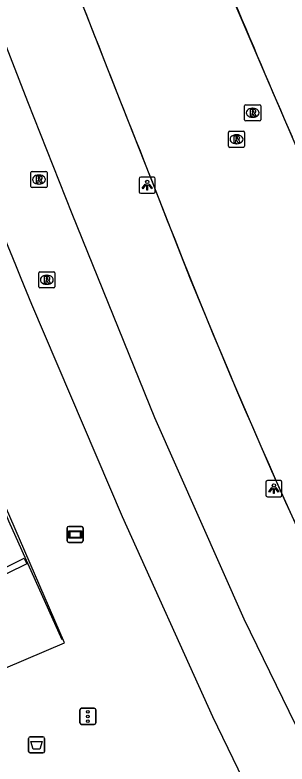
# Model space of a CAD drawing. Extents: x 155018 to 156648, y 383980 to 385733.
# Drawn here: x 156048.29 to 156065.16, y 384943.11 to 384989.58 of the extents above; entities that cross this region are included whole.
import ezdxf

# ---------------------------------------------------------------- set-up
doc = ezdxf.new("R2010")
doc.units = 0
for name, color, linetype in [('IMGEO_Afvalbak', 7, 'Continuous'), ('IMGEO_Lichtpunt', 7, 'Continuous'), ('IMGEO_Lijnafwatering', 7, 'Continuous'), ('IMGEO_Muur', 7, 'Continuous'), ('IMGEO_Parkeervlak_open', 7, 'Continuous'), ('IMGEO_Reclamebord', 7, 'Continuous'), ('IMGEO_Rijbaan_lokaal_gesloten', 7, 'Continuous'), ('IMGEO_Rijbaan_regionaal_gesloten', 7, 'Continuous'), ('IMGEO_Rioolput', 7, 'Continuous'), ('IMGEO_Verkeersregelinstallatiepaal', 7, 'Continuous')]:
    doc.layers.add(name, color=color, linetype=linetype)

msp = doc.modelspace()

# ---------------------------------------------------------------- linework, layer by layer
at = {"layer": 'IMGEO_Afvalbak'}
for p, q in [((156049.23, 384944.795), (156050.02, 384944.795)), ((156050.02, 384944.795), (156049.23, 384944.795)), ((156049.13, 384943.895), (156049.13, 384944.695)), ((156049.13, 384944.695), (156049.13, 384943.895)), ((156050.12, 384944.695), (156050.12, 384943.895)), ((156050.12, 384943.895), (156050.12, 384944.695)), ((156050.02, 384943.795), (156049.23, 384943.795)), ((156049.23, 384943.795), (156050.02, 384943.795))]:
    msp.add_line(p, q, dxfattribs=at)
msp.add_lwpolyline([(156049.273, 384944.509), (156049.977, 384944.509), (156049.828, 384944.039), (156049.422, 384944.039), (156049.273, 384944.509)], dxfattribs=at)
for centre, start, end in [((156049.23, 384944.695), 90, 180), ((156049.23, 384944.695), 90, 180), ((156050.02, 384944.695), 0, 90), ((156050.02, 384944.695), 360, 90), ((156049.23, 384943.895), 180, 270), ((156049.23, 384943.895), 180, 270), ((156050.02, 384943.895), 270, 0), ((156050.02, 384943.895), 270, 0)]:
    msp.add_arc(centre, 0.1, start, end, dxfattribs=at)
at = {"layer": 'IMGEO_Lichtpunt'}
for p, q in [((156055.994, 384979.424), (156055.994, 384978.617)), ((156055.994, 384979.424), (156055.994, 384978.617)), ((156056.896, 384979.519), (156056.088, 384979.519)), ((156056.896, 384979.519), (156056.088, 384979.519)), ((156056.99, 384978.617), (156056.99, 384979.424)), ((156056.99, 384978.617), (156056.99, 384979.424)), ((156056.088, 384978.523), (156056.896, 384978.523)), ((156056.088, 384978.523), (156056.896, 384978.523)), ((156063.849, 384960.594), (156063.849, 384959.787)), ((156063.849, 384960.594), (156063.849, 384959.787)), ((156064.751, 384960.689), (156063.943, 384960.689)), ((156064.751, 384960.689), (156063.943, 384960.689)), ((156064.845, 384959.787), (156064.845, 384960.594)), ((156064.845, 384959.787), (156064.845, 384960.594)), ((156063.943, 384959.693), (156064.751, 384959.693)), ((156063.943, 384959.693), (156064.751, 384959.693))]:
    msp.add_line(p, q, dxfattribs=at)
for points in [[(156056.368, 384979.088), (156056.407, 384979.06), (156056.219, 384978.798), (156056.181, 384978.825), (156056.368, 384979.088)], [(156056.47, 384979.04), (156056.517, 384979.04), (156056.517, 384978.718), (156056.47, 384978.718), (156056.47, 384979.04)], [(156056.58, 384979.06), (156056.618, 384979.087), (156056.805, 384978.825), (156056.766, 384978.797), (156056.58, 384979.06)], [(156064.223, 384960.258), (156064.262, 384960.23), (156064.074, 384959.968), (156064.036, 384959.995), (156064.223, 384960.258)], [(156064.325, 384960.21), (156064.372, 384960.21), (156064.372, 384959.888), (156064.325, 384959.888), (156064.325, 384960.21)], [(156064.435, 384960.23), (156064.473, 384960.257), (156064.66, 384959.995), (156064.621, 384959.967), (156064.435, 384960.23)]]:
    msp.add_lwpolyline(points, dxfattribs=at)
for centre in [(156056.493, 384979.222), (156064.348, 384960.392)]:
    msp.add_circle(centre, 0.0994, dxfattribs=at)
for centre, start, end in [((156056.088, 384979.424), 90, 180), ((156056.088, 384979.424), 90, 180), ((156056.896, 384979.424), 0, 90), ((156056.896, 384979.424), 0, 90), ((156056.088, 384978.617), 180, 270), ((156056.088, 384978.617), 180, 270), ((156056.896, 384978.617), 270, 0), ((156056.896, 384978.617), 270, 360), ((156063.943, 384960.594), 90, 180), ((156063.943, 384960.594), 90, 180), ((156064.751, 384960.594), 0, 90), ((156064.751, 384960.594), 0, 90), ((156063.943, 384959.787), 180, 270), ((156063.943, 384959.787), 180, 270), ((156064.751, 384959.787), 270, 0), ((156064.751, 384959.787), 270, 360)]:
    msp.add_arc(centre, 0.0946, start, end, dxfattribs=at)
at = {"layer": 'IMGEO_Lijnafwatering'}
for points in [[(156056.686, 384979.525), (156054.265, 384985.644), (156051.866, 384991.771), (156049.488, 384997.907)], [(156068.207, 384975.843), (156067.288, 384977.896), (156066.378, 384979.953), (156065.476, 384982.014), (156063.796, 384985.915), (156062.137, 384989.825), (156060.501, 384993.744)], [(156064.216, 384961.279), (156061.651, 384967.211), (156059.184, 384973.184), (156056.816, 384979.197), (156056.773, 384979.306), (156056.729, 384979.416), (156056.686, 384979.525)], [(156051.214, 384950.822), (156047.907, 384958.174), (156046.009, 384962.72)], [(156072.649, 384943.433), (156069.738, 384949.334), (156066.927, 384955.284), (156064.216, 384961.279)]]:
    msp.add_lwpolyline(points, dxfattribs=at)
at = {"layer": 'IMGEO_Muur'}
msp.add_lwpolyline([(156041.549, 384952.243), (156048.853, 384955.877), (156049.027, 384955.523), (156045.297, 384953.699)], dxfattribs=at)
at = {"layer": 'IMGEO_Parkeervlak_open'}
msp.add_lwpolyline([(156043.916, 384947.46), (156051.35, 384950.626), (156045.215, 384964.779)], dxfattribs=at)
at = {"layer": 'IMGEO_Reclamebord'}
for p, q in [((156051.519, 384956.954), (156051.519, 384957.754)), ((156051.519, 384957.754), (156051.519, 384956.954)), ((156051.619, 384957.854), (156052.409, 384957.854)), ((156052.409, 384957.854), (156051.619, 384957.854)), ((156052.509, 384957.754), (156052.509, 384956.954)), ((156052.509, 384956.954), (156052.509, 384957.754)), ((156052.409, 384956.854), (156051.619, 384956.854)), ((156051.619, 384956.854), (156052.409, 384956.854))]:
    msp.add_line(p, q, dxfattribs=at)
for points in [[(156051.62, 384957.586), (156052.408, 384957.586), (156052.408, 384957.122), (156051.62, 384957.122), (156051.62, 384957.586)], [(156051.685, 384957.521), (156051.685, 384957.187), (156052.343, 384957.187), (156052.343, 384957.521), (156051.685, 384957.521)]]:
    msp.add_lwpolyline(points, dxfattribs=at)
for centre, start, end in [((156051.619, 384957.754), 90, 180), ((156051.619, 384957.754), 90, 180), ((156052.409, 384957.754), 0, 90), ((156052.409, 384957.754), 360, 90), ((156051.619, 384956.954), 180, 270), ((156051.619, 384956.954), 180, 270), ((156052.409, 384956.954), 270, 0), ((156052.409, 384956.954), 270, 0)]:
    msp.add_arc(centre, 0.1, start, end, dxfattribs=at)
at = {"layer": 'IMGEO_Rijbaan_lokaal_gesloten'}
for points in [[(156096.005, 384889.122), (156092.909, 384895.285), (156092.02, 384897.077), (156091.067, 384898.836), (156090.049, 384900.559), (156086.705, 384906.394), (156080.476, 384917.441), (156074.405, 384928.575), (156068.494, 384939.796), (156062.513, 384952.087), (156056.957, 384964.576), (156051.834, 384977.248), (156049.091, 384984.184), (156046.375, 384991.13), (156043.687, 384998.086), (156041.559, 385003.679), (156039.454, 385009.281), (156037.369, 385014.89), (156033.423, 385025.897), (156029.714, 385036.985), (156026.244, 385048.151), (156025.327, 385051.243), (156029.135, 385057.216)], [(156049.32, 384971.639), (156054.931, 384958.46), (156060.539, 384946.057), (156063.992, 384938.912)]]:
    msp.add_lwpolyline(points, dxfattribs=at)
msp.add_arc((156856.352, 385302.513), 872.226, 200.450797, 202.293095, dxfattribs=at)
at = {"layer": 'IMGEO_Rijbaan_regionaal_gesloten'}
for centre, radius, start, end in [((157800.224, 385672.831), 1876.326, 201.013575, 201.695683), ((156758.065, 385282.682), 755.037, 201.986827, 203.466705), ((156423.443, 385120.119), 392.778, 201.02552, 206.92879)]:
    msp.add_arc(centre, radius, start, end, dxfattribs=at)
at = {"layer": 'IMGEO_Rioolput'}
for p, q in [((156062.528, 384983.084), (156062.528, 384983.936)), ((156062.603, 384984.01), (156063.455, 384984.01)), ((156063.016, 384983.79), (156063.041, 384983.79)), ((156063.529, 384983.936), (156063.529, 384983.084)), ((156063.455, 384983.01), (156062.603, 384983.01)), ((156063.039, 384983.23), (156063.014, 384983.23)), ((156061.605, 384982.368), (156062.457, 384982.368)), ((156061.53, 384981.442), (156061.53, 384982.294)), ((156062.018, 384982.148), (156062.043, 384982.148)), ((156062.531, 384982.294), (156062.531, 384981.442)), ((156062.041, 384981.588), (156062.016, 384981.588)), ((156062.457, 384981.368), (156061.605, 384981.368)), ((156049.275, 384978.946), (156049.275, 384979.798)), ((156049.35, 384979.872), (156050.202, 384979.872)), ((156049.763, 384979.652), (156049.788, 384979.652)), ((156050.276, 384979.798), (156050.276, 384978.946)), ((156049.786, 384979.092), (156049.761, 384979.092)), ((156050.202, 384978.872), (156049.35, 384978.872)), ((156049.762, 384972.723), (156049.762, 384973.575)), ((156049.837, 384973.649), (156050.689, 384973.649)), ((156050.763, 384973.575), (156050.763, 384972.723)), ((156050.25, 384973.429), (156050.275, 384973.429)), ((156050.689, 384972.649), (156049.837, 384972.649)), ((156050.273, 384972.869), (156050.248, 384972.869))]:
    msp.add_line(p, q, dxfattribs=at)
for points in [[(156062.528, 384983.084), (156062.528, 384983.936)], [(156062.603, 384984.01), (156063.455, 384984.01)], [(156063.529, 384983.936), (156063.529, 384983.084)], [(156063.117, 384983.708), (156062.865, 384983.71), (156062.865, 384983.31)], [(156062.865, 384983.31), (156062.989, 384983.31), (156062.989, 384983.472), (156063, 384983.472)], [(156063.043, 384983.629), (156062.989, 384983.629), (156062.989, 384983.548)], [(156062.989, 384983.548), (156063.041, 384983.548)], [(156063.047, 384983.443), (156063.118, 384983.31), (156063.258, 384983.31), (156063.193, 384983.436)], [(156063.455, 384983.01), (156062.603, 384983.01)], [(156061.605, 384982.368), (156062.457, 384982.368)], [(156061.53, 384981.442), (156061.53, 384982.294)], [(156062.119, 384982.066), (156061.867, 384982.068), (156061.867, 384981.668)], [(156062.045, 384981.987), (156061.991, 384981.987), (156061.991, 384981.906)], [(156061.991, 384981.906), (156062.043, 384981.906)], [(156062.531, 384982.294), (156062.531, 384981.442)], [(156061.867, 384981.668), (156061.991, 384981.668), (156061.991, 384981.83), (156062.002, 384981.83)], [(156062.049, 384981.801), (156062.12, 384981.668), (156062.26, 384981.668), (156062.195, 384981.794)], [(156062.457, 384981.368), (156061.605, 384981.368)], [(156049.275, 384978.946), (156049.275, 384979.798)], [(156049.35, 384979.872), (156050.202, 384979.872)], [(156049.864, 384979.57), (156049.612, 384979.572), (156049.612, 384979.172)], [(156050.276, 384979.798), (156050.276, 384978.946)], [(156049.612, 384979.172), (156049.736, 384979.172), (156049.736, 384979.334), (156049.747, 384979.334)], [(156049.79, 384979.491), (156049.736, 384979.491), (156049.736, 384979.41)], [(156049.736, 384979.41), (156049.788, 384979.41)], [(156049.794, 384979.305), (156049.865, 384979.172), (156050.005, 384979.172), (156049.94, 384979.298)], [(156050.202, 384978.872), (156049.35, 384978.872)], [(156049.762, 384972.723), (156049.762, 384973.575)], [(156049.837, 384973.649), (156050.689, 384973.649)], [(156050.763, 384973.575), (156050.763, 384972.723)], [(156050.351, 384973.347), (156050.099, 384973.349), (156050.099, 384972.949)], [(156050.099, 384972.949), (156050.223, 384972.949), (156050.223, 384973.111), (156050.234, 384973.111)], [(156050.277, 384973.268), (156050.223, 384973.268), (156050.223, 384973.187)], [(156050.223, 384973.187), (156050.275, 384973.187)], [(156050.281, 384973.082), (156050.352, 384972.949), (156050.492, 384972.949), (156050.427, 384973.075)], [(156050.689, 384972.649), (156049.837, 384972.649)]]:
    msp.add_lwpolyline(points, dxfattribs=at)
for centre, radius, start, end in [((156062.605, 384983.934), 0.0765, 91.552, 178.448), ((156062.605, 384983.934), 0.0765, 91.552, 178.448), ((156063.453, 384983.934), 0.0765, 1.552, 88.448), ((156063.453, 384983.934), 0.0765, 1.552, 88.448), ((156062.999, 384983.419), 0.0533, 26.0293, 88.6989), ((156063.025, 384983.737), 0.19, 274.7715, 282.9687), ((156063.049, 384983.533), 0.0964, 77.0061, 93.1865), ((156063.063, 384983.59), 0.0378, 276.6634, 79.6772), ((156063.116, 384983.598), 0.109, 350.3612, 89.416), ((156063.114, 384983.598), 0.112, 277.5842, 350.9817), ((156063.098, 384983.383), 0.108, 29.5134, 73.7905), ((156062.605, 384983.086), 0.0765, 181.552, 268.448), ((156062.605, 384983.086), 0.0765, 181.552, 268.448), ((156063.453, 384983.086), 0.0765, 271.552, 358.448), ((156063.453, 384983.086), 0.0765, 271.552, 358.448), ((156061.607, 384982.292), 0.0765, 91.552, 178.448), ((156061.607, 384982.292), 0.0765, 91.552, 178.448), ((156062.455, 384982.292), 0.0765, 1.552, 88.448), ((156062.455, 384982.292), 0.0765, 1.552, 88.448), ((156062.027, 384982.095), 0.19, 274.7715, 282.9687), ((156062.051, 384981.891), 0.0964, 77.0061, 93.1865), ((156062.065, 384981.948), 0.0378, 276.6634, 79.6772), ((156062.118, 384981.956), 0.109, 350.3612, 89.416), ((156062.116, 384981.956), 0.112, 277.5842, 350.9817), ((156061.607, 384981.444), 0.0765, 181.552, 268.448), ((156061.607, 384981.444), 0.0765, 181.552, 268.448), ((156062.001, 384981.777), 0.0533, 26.0293, 88.6989), ((156062.1, 384981.741), 0.108, 29.5134, 73.7905), ((156062.455, 384981.444), 0.0765, 271.552, 358.448), ((156062.455, 384981.444), 0.0765, 271.552, 358.448), ((156049.352, 384979.796), 0.0765, 91.552, 178.448), ((156049.352, 384979.796), 0.0765, 91.552, 178.448), ((156049.863, 384979.46), 0.109, 350.3612, 89.416), ((156050.2, 384979.796), 0.0765, 1.552, 88.448), ((156050.2, 384979.796), 0.0765, 1.552, 88.448), ((156049.746, 384979.281), 0.0533, 26.0293, 88.6989), ((156049.772, 384979.599), 0.19, 274.7715, 282.9687), ((156049.796, 384979.395), 0.0964, 77.0061, 93.1865), ((156049.81, 384979.452), 0.0378, 276.6634, 79.6772), ((156049.861, 384979.46), 0.112, 277.5842, 350.9817), ((156049.845, 384979.245), 0.108, 29.5134, 73.7905), ((156049.352, 384978.948), 0.0765, 181.552, 268.448), ((156049.352, 384978.948), 0.0765, 181.552, 268.448), ((156050.2, 384978.948), 0.0765, 271.552, 358.448), ((156050.2, 384978.948), 0.0765, 271.552, 358.448), ((156049.839, 384973.573), 0.0765, 91.552, 178.448), ((156049.839, 384973.573), 0.0765, 91.552, 178.448), ((156050.687, 384973.573), 0.0765, 1.552, 88.448), ((156050.687, 384973.573), 0.0765, 1.552, 88.448), ((156050.233, 384973.058), 0.0533, 26.0293, 88.6989), ((156050.259, 384973.376), 0.19, 274.7715, 282.9687), ((156050.283, 384973.172), 0.0964, 77.0061, 93.1865), ((156050.297, 384973.229), 0.0378, 276.6634, 79.6772), ((156050.35, 384973.237), 0.109, 350.3612, 89.416), ((156050.348, 384973.237), 0.112, 277.5842, 350.9817), ((156050.332, 384973.022), 0.108, 29.5134, 73.7905), ((156049.839, 384972.725), 0.0765, 181.552, 268.448), ((156049.839, 384972.725), 0.0765, 181.552, 268.448), ((156050.687, 384972.725), 0.0765, 271.552, 358.448), ((156050.687, 384972.725), 0.0765, 271.552, 358.448)]:
    msp.add_arc(centre, radius, start, end, dxfattribs=at)
for centre, major_axis, ratio, start_param, end_param in [((156063.015, 384983.51), (-0.387, 0.002), 0.722429, 4.712389, 7.853982), ((156063.04, 384983.51), (-0.39, 0.002), 0.717154, 1.570796, 4.712389), ((156062.017, 384981.868), (-0.387, 0.002), 0.722429, 4.712389, 7.853982), ((156062.042, 384981.868), (-0.39, 0.002), 0.717154, 1.570796, 4.712389), ((156049.762, 384979.372), (-0.387, 0.002), 0.722429, 4.712389, 7.853982), ((156049.787, 384979.372), (-0.39, 0.002), 0.717154, 1.570796, 4.712389), ((156050.249, 384973.149), (-0.387, 0.002), 0.722429, 4.712389, 7.853982), ((156050.274, 384973.149), (-0.39, 0.002), 0.717154, 1.570796, 4.712389)]:
    msp.add_ellipse(centre, major_axis=major_axis, ratio=ratio, start_param=start_param, end_param=end_param, dxfattribs=at)
at = {"layer": 'IMGEO_Verkeersregelinstallatiepaal'}
for p, q in [((156052.418, 384946.564), (156053.208, 384946.564)), ((156053.208, 384946.564), (156052.418, 384946.564)), ((156052.318, 384945.664), (156052.318, 384946.464)), ((156052.318, 384946.464), (156052.318, 384945.664)), ((156053.308, 384946.464), (156053.308, 384945.664)), ((156053.308, 384945.664), (156053.308, 384946.464)), ((156053.208, 384945.564), (156052.418, 384945.564)), ((156052.418, 384945.564), (156053.208, 384945.564))]:
    msp.add_line(p, q, dxfattribs=at)
for centre in [(156052.813, 384946.354), (156052.813, 384946.064), (156052.813, 384945.774)]:
    msp.add_circle(centre, 0.085, dxfattribs=at)
for centre, start, end in [((156052.418, 384946.464), 90, 180), ((156052.418, 384946.464), 90, 180), ((156053.208, 384946.464), 0, 90), ((156053.208, 384946.464), 360, 90), ((156052.418, 384945.664), 180, 270), ((156052.418, 384945.664), 180, 270), ((156053.208, 384945.664), 270, 0), ((156053.208, 384945.664), 270, 0)]:
    msp.add_arc(centre, 0.1, start, end, dxfattribs=at)

doc.saveas('drawing.dxf')
